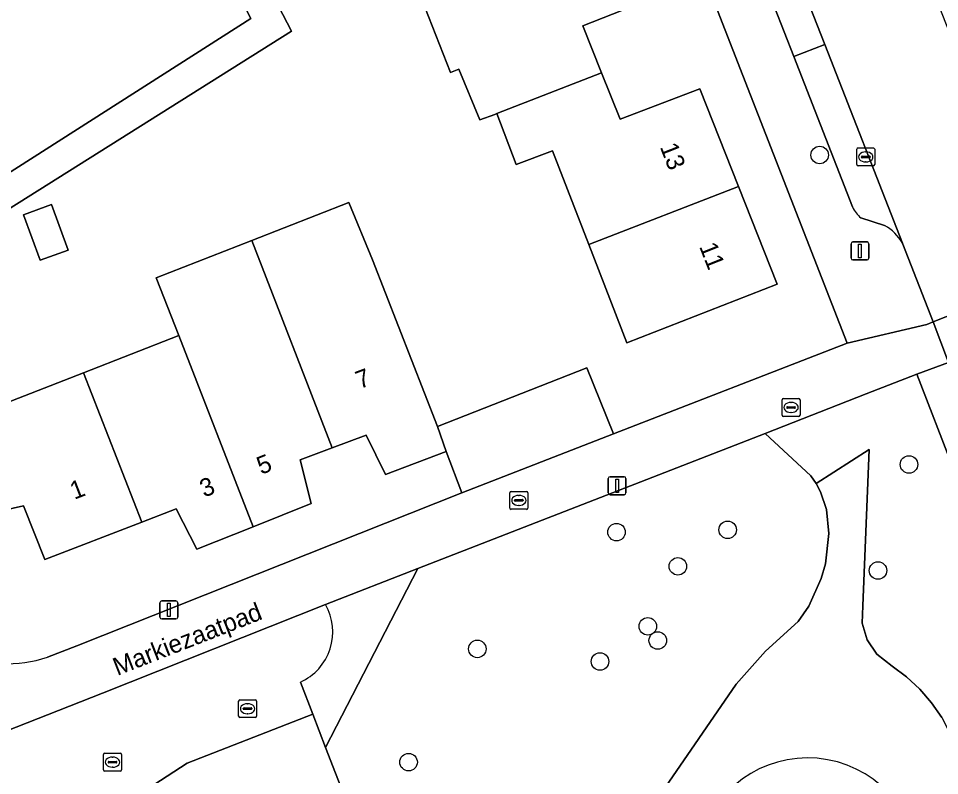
# Model space of a CAD drawing. Extents: x 159680 to 160786, y 387323 to 388340.
# Drawn here: x 159941.8 to 159993.2, y 387571.3 to 387613.5 of the extents above; entities that cross this region are included whole.
import ezdxf

# ---------------------------------------------------------------- set-up
doc = ezdxf.new("R2010")
doc.units = 0
for name, color, linetype in [('IMGEO_Boom', 7, 'Continuous'), ('IMGEO_Erf', 7, 'Continuous'), ('IMGEO_Groenvoorziening', 7, 'Continuous'), ('IMGEO_Kolk', 7, 'Continuous'), ('IMGEO_Lichtmast', 7, 'Continuous'), ('IMGEO_Muur', 7, 'Continuous'), ('IMGEO_Openbare_ruimte_label', 7, 'Continuous'), ('IMGEO_Pand', 7, 'Continuous'), ('IMGEO_Pand_nummerreeks', 7, 'Continuous'), ('IMGEO_Parkeervlak_open', 7, 'Continuous'), ('IMGEO_Rijbaan_lokaal_open', 7, 'Continuous'), ('IMGEO_Rioolput', 7, 'Continuous'), ('IMGEO_Terreindeel_open', 7, 'Continuous'), ('IMGEO_Voetpad_open', 7, 'Continuous')]:
    doc.layers.add(name, color=color, linetype=linetype)

msp = doc.modelspace()

# ---------------------------------------------------------------- linework, layer by layer
at = {"layer": 'IMGEO_Boom'}
for centre in [(159986.476, 387605.898), (159991.456, 387588.625), (159975.14, 387584.85), (159981.342, 387584.98), (159978.563, 387582.939), (159989.732, 387582.704), (159976.883, 387579.591), (159977.439, 387578.8), (159967.371, 387578.33), (159974.214, 387577.626), (159963.533, 387572.01)]:
    msp.add_circle(centre, 0.489, dxfattribs=at)
at = {"layer": 'IMGEO_Erf'}
for points in [[(159851.67, 387712.351), (159896.117, 387729.631), (159924.469, 387675.163), (159926.035, 387672.47), (159927.099, 387670.64), (159953.086, 387620.379), (159955.937, 387621.819), (159957.442, 387618.839), (159954.62, 387617.413), (159956.995, 387612.819), (159934.354, 387598.58), (159939.083, 387591.13), (159939.886, 387591.593), (159945.399, 387593.747), (159950.72, 387595.826), (159949.438, 387599.036), (159954.791, 387601.128), (159960.205, 387603.244), (159961.523, 387600.048), (159965.138, 387590.739), (159973.488, 387594.014), (159974.96, 387590.333), (159988.008, 387595.398), (159930.533, 387742.858)], [(159940.891, 387604.676), (159954.734, 387613.511), (159953.846, 387615.25), (159952.717, 387614.532), (159950.868, 387617.584), (159951.126, 387617.745), (159952.225, 387618.428), (159951.378, 387620.186), (159948.207, 387618.155), (159946.389, 387621.694), (159949.582, 387623.682), (159946.934, 387628.798), (159944.319, 387627.249), (159942.845, 387629.738), (159945.604, 387631.371), (159943.501, 387635.526), (159941.118, 387634.115)], [(159977.708, 387614.881), (159973.253, 387613.1), (159974.306, 387610.483), (159975.349, 387607.891), (159979.791, 387609.596), (159981.946, 387604.136), (159984.094, 387598.694), (159975.719, 387595.407), (159973.594, 387600.895), (159971.567, 387606.129), (159969.544, 387605.37), (159968.458, 387608.212), (159968.344, 387608.168), (159967.505, 387607.862), (159966.344, 387610.69), (159965.871, 387610.501), (159963.826, 387615.731)], [(159966.496, 387587.046), (159965.624, 387589.351), (159962.251, 387588.069), (159961.175, 387590.262), (159959.276, 387589.552), (159957.484, 387588.881), (159958.089, 387586.438), (159954.869, 387585.152), (159951.725, 387583.897), (159950.56, 387586.14), (159948.639, 387585.399), (159943.229, 387583.314), (159942.044, 387586.307), (159935.586, 387584.871), (159928.982, 387595.169), (159926.748, 387593.752), (159934.656, 387581.284)], [(159943.377, 387577.869), (159945.019, 387578.493), (159966.496, 387587.046)]]:
    msp.add_lwpolyline(points, dxfattribs=at)
msp.add_lwpolyline([(159943.605, 387603.131), (159944.536, 387600.596), (159942.98, 387600.025), (159942.049, 387602.56)], close=True, dxfattribs=at)
msp.add_arc((159941.083, 387584.853), 7.351, 209.046, 288.185, dxfattribs=at)
at = {"layer": 'IMGEO_Groenvoorziening'}
msp.add_lwpolyline([(160000.641, 387571.024), (160000, 387572.683), (159991.895, 387593.661), (159989.07, 387592.561), (159983.424, 387590.361), (159985.98, 387587.997), (159986.275, 387587.559), (159989.239, 387589.469), (159988.887, 387580.726), (159988.852, 387579.76), (159989.117, 387578.831), (159989.656, 387578.029), (159990.524, 387577.376), (159991.326, 387576.771), (159992.06, 387576.085), (159992.718, 387575.326), (159993.293, 387574.502), (159994.069, 387572.966), (159995.679, 387569.569), (160000, 387570.836)], close=True, dxfattribs=at)
for points in [[(159975.357, 387566.969), (159981.816, 387576.369), (159983.458, 387578.206), (159985.283, 387579.862), (159985.862, 387580.718), (159986.564, 387582.265), (159986.791, 387583.085), (159986.981, 387584.773), (159986.859, 387586.112), (159986.52, 387587.098), (159986.275, 387587.559), (159985.98, 387587.997), (159983.424, 387590.361), (159964.046, 387582.812), (159958.906, 387572.824), (159960.017, 387569.953)], [(159993.293, 387574.502), (159992.718, 387575.326), (159992.06, 387576.085), (159991.326, 387576.771), (159990.524, 387577.376), (159989.656, 387578.029), (159989.117, 387578.831), (159988.852, 387579.76), (159988.887, 387580.726), (159989.239, 387589.469), (159986.275, 387587.559), (159986.52, 387587.098), (159986.859, 387586.112), (159986.981, 387584.773), (159986.791, 387583.085), (159986.564, 387582.265), (159985.862, 387580.718), (159985.283, 387579.862), (159983.458, 387578.206), (159981.816, 387576.369), (159975.357, 387566.969)], [(159957.493, 387576.475), (159958.182, 387574.695), (159958.906, 387572.824), (159964.046, 387582.812), (159958.894, 387580.805)]]:
    msp.add_lwpolyline(points, dxfattribs=at)
for centre, radius, start, end in [((159956.234, 387579.274), 3.069, 294.2189, 29.9224), ((159985.804, 387566.046), 6.2, 357.6108, 161.8863)]:
    msp.add_arc(centre, radius, start, end, dxfattribs=at)
at = {"layer": 'IMGEO_Kolk'}
for p, q in [((159988.546, 387605.365), (159988.546, 387606.217)), ((159988.621, 387606.291), (159989.473, 387606.291)), ((159989.547, 387606.217), (159989.547, 387605.365)), ((159988.805, 387605.785), (159988.805, 387605.797)), ((159989.243, 387605.748), (159988.845, 387605.748)), ((159988.848, 387605.834), (159989.246, 387605.834)), ((159989.034, 387606.071), (159989.059, 387606.071)), ((159989.289, 387605.797), (159989.289, 387605.785)), ((159989.473, 387605.291), (159988.621, 387605.291)), ((159989.057, 387605.511), (159989.032, 387605.511)), ((159969.187, 387586.195), (159969.187, 387587.047)), ((159969.262, 387587.121), (159970.114, 387587.121)), ((159969.489, 387586.664), (159969.887, 387586.664)), ((159969.675, 387586.901), (159969.7, 387586.901)), ((159970.188, 387587.047), (159970.188, 387586.195)), ((159969.446, 387586.615), (159969.446, 387586.627)), ((159969.884, 387586.578), (159969.486, 387586.578)), ((159969.698, 387586.341), (159969.673, 387586.341)), ((159969.93, 387586.627), (159969.93, 387586.615)), ((159970.114, 387586.121), (159969.262, 387586.121)), ((159954.047, 387574.567), (159954.047, 387575.419)), ((159954.122, 387575.493), (159954.974, 387575.493)), ((159955.048, 387575.419), (159955.048, 387574.567)), ((159954.306, 387574.987), (159954.306, 387574.999)), ((159954.744, 387574.95), (159954.346, 387574.95)), ((159954.349, 387575.036), (159954.747, 387575.036)), ((159954.535, 387575.273), (159954.56, 387575.273)), ((159954.79, 387574.999), (159954.79, 387574.987)), ((159954.974, 387574.493), (159954.122, 387574.493)), ((159954.558, 387574.713), (159954.533, 387574.713)), ((159946.51, 387571.583), (159946.51, 387572.435)), ((159946.585, 387572.509), (159947.437, 387572.509)), ((159946.998, 387572.289), (159947.023, 387572.289)), ((159947.511, 387572.435), (159947.511, 387571.583)), ((159946.769, 387572.003), (159946.769, 387572.015)), ((159947.207, 387571.966), (159946.809, 387571.966)), ((159946.812, 387572.052), (159947.21, 387572.052)), ((159947.021, 387571.729), (159946.996, 387571.729)), ((159947.253, 387572.015), (159947.253, 387572.003)), ((159947.437, 387571.509), (159946.585, 387571.509))]:
    msp.add_line(p, q, dxfattribs=at)
for points in [[(159988.546, 387605.365), (159988.546, 387606.217)], [(159988.621, 387606.291), (159989.473, 387606.291)], [(159989.547, 387606.217), (159989.547, 387605.365)], [(159989.473, 387605.291), (159988.621, 387605.291)], [(159969.187, 387586.195), (159969.187, 387587.047)], [(159969.262, 387587.121), (159970.114, 387587.121)], [(159970.188, 387587.047), (159970.188, 387586.195)], [(159970.114, 387586.121), (159969.262, 387586.121)], [(159954.047, 387574.567), (159954.047, 387575.419)], [(159954.122, 387575.493), (159954.974, 387575.493)], [(159955.048, 387575.419), (159955.048, 387574.567)], [(159954.974, 387574.493), (159954.122, 387574.493)], [(159946.51, 387571.583), (159946.51, 387572.435)], [(159946.585, 387572.509), (159947.437, 387572.509)], [(159947.511, 387572.435), (159947.511, 387571.583)], [(159947.437, 387571.509), (159946.585, 387571.509)]]:
    msp.add_lwpolyline(points, dxfattribs=at)
for centre, radius, start, end in [((159988.623, 387606.215), 0.0765, 91.552, 178.448), ((159988.623, 387606.215), 0.0765, 91.552, 178.448), ((159989.471, 387606.215), 0.0765, 1.552, 88.448), ((159989.471, 387606.215), 0.0765, 1.552, 88.448), ((159988.845, 387605.794), 0.0403, 85.8775, 175.7526), ((159988.842, 387605.784), 0.0366, 178.938, 274.7102), ((159989.246, 387605.791), 0.043, 264.8664, 352.4533), ((159989.25, 387605.796), 0.0386, 1.7309, 96.639), ((159988.623, 387605.367), 0.0765, 181.552, 268.448), ((159988.623, 387605.367), 0.0765, 181.552, 268.448), ((159989.471, 387605.367), 0.0765, 271.552, 358.448), ((159989.471, 387605.367), 0.0765, 271.552, 358.448), ((159969.264, 387587.045), 0.0765, 91.552, 178.448), ((159969.264, 387587.045), 0.0765, 91.552, 178.448), ((159969.486, 387586.624), 0.0403, 85.8775, 175.7526), ((159969.891, 387586.626), 0.0386, 1.7309, 96.639), ((159970.112, 387587.045), 0.0765, 1.552, 88.448), ((159970.112, 387587.045), 0.0765, 1.552, 88.448), ((159969.264, 387586.197), 0.0765, 181.552, 268.448), ((159969.264, 387586.197), 0.0765, 181.552, 268.448), ((159969.483, 387586.614), 0.0366, 178.938, 274.7102), ((159969.887, 387586.621), 0.043, 264.8664, 352.4533), ((159970.112, 387586.197), 0.0765, 271.552, 358.448), ((159970.112, 387586.197), 0.0765, 271.552, 358.448), ((159954.124, 387575.417), 0.0765, 91.552, 178.448), ((159954.124, 387575.417), 0.0765, 91.552, 178.448), ((159954.972, 387575.417), 0.0765, 1.552, 88.448), ((159954.972, 387575.417), 0.0765, 1.552, 88.448), ((159954.346, 387574.996), 0.0403, 85.8775, 175.7526), ((159954.343, 387574.986), 0.0366, 178.938, 274.7102), ((159954.747, 387574.993), 0.043, 264.8664, 352.4533), ((159954.751, 387574.998), 0.0386, 1.7309, 96.639), ((159954.124, 387574.569), 0.0765, 181.552, 268.448), ((159954.124, 387574.569), 0.0765, 181.552, 268.448), ((159954.972, 387574.569), 0.0765, 271.552, 358.448), ((159954.972, 387574.569), 0.0765, 271.552, 358.448), ((159946.587, 387572.433), 0.0765, 91.552, 178.448), ((159946.587, 387572.433), 0.0765, 91.552, 178.448), ((159947.435, 387572.433), 0.0765, 1.552, 88.448), ((159947.435, 387572.433), 0.0765, 1.552, 88.448), ((159946.809, 387572.012), 0.0403, 85.8775, 175.7526), ((159946.806, 387572.002), 0.0366, 178.938, 274.7102), ((159947.21, 387572.009), 0.043, 264.8664, 352.4533), ((159947.214, 387572.014), 0.0386, 1.7309, 96.639), ((159946.587, 387571.585), 0.0765, 181.552, 268.448), ((159946.587, 387571.585), 0.0765, 181.552, 268.448), ((159947.435, 387571.585), 0.0765, 271.552, 358.448), ((159947.435, 387571.585), 0.0765, 271.552, 358.448)]:
    msp.add_arc(centre, radius, start, end, dxfattribs=at)
for centre, major_axis, ratio, start_param, end_param in [((159989.033, 387605.791), (-0.387, 0.002), 0.722429, 4.712389, 7.853982), ((159989.058, 387605.791), (-0.39, 0.002), 0.717154, 1.570796, 4.712389), ((159969.674, 387586.621), (-0.387, 0.002), 0.722429, 4.712389, 7.853982), ((159969.699, 387586.621), (-0.39, 0.002), 0.717154, 1.570796, 4.712389), ((159954.534, 387574.993), (-0.387, 0.002), 0.722429, 4.712389, 7.853982), ((159954.559, 387574.993), (-0.39, 0.002), 0.717154, 1.570796, 4.712389), ((159946.997, 387572.009), (-0.387, 0.002), 0.722429, 4.712389, 7.853982), ((159947.022, 387572.009), (-0.39, 0.002), 0.717154, 1.570796, 4.712389)]:
    msp.add_ellipse(centre, major_axis=major_axis, ratio=ratio, start_param=start_param, end_param=end_param, dxfattribs=at)
at = {"layer": 'IMGEO_Lichtmast'}
for p, q in [((159988.326, 387601.043), (159989.116, 387601.043)), ((159989.116, 387601.043), (159988.326, 387601.043)), ((159988.226, 387600.143), (159988.226, 387600.943)), ((159988.226, 387600.943), (159988.226, 387600.143)), ((159989.216, 387600.943), (159989.216, 387600.143)), ((159989.216, 387600.143), (159989.216, 387600.943)), ((159989.116, 387600.043), (159988.326, 387600.043)), ((159988.326, 387600.043), (159989.116, 387600.043)), ((159974.676, 387587.037), (159974.676, 387587.837)), ((159974.676, 387587.837), (159974.676, 387587.037)), ((159974.776, 387587.937), (159975.566, 387587.937)), ((159975.566, 387587.937), (159974.776, 387587.937)), ((159975.666, 387587.837), (159975.666, 387587.037)), ((159975.666, 387587.037), (159975.666, 387587.837)), ((159975.566, 387586.937), (159974.776, 387586.937)), ((159974.776, 387586.937), (159975.566, 387586.937)), ((159949.758, 387581.006), (159950.548, 387581.006)), ((159950.548, 387581.006), (159949.758, 387581.006)), ((159949.658, 387580.106), (159949.658, 387580.906)), ((159949.658, 387580.906), (159949.658, 387580.106)), ((159950.648, 387580.906), (159950.648, 387580.106)), ((159950.648, 387580.106), (159950.648, 387580.906)), ((159950.548, 387580.006), (159949.758, 387580.006)), ((159949.758, 387580.006), (159950.548, 387580.006))]:
    msp.add_line(p, q, dxfattribs=at)
for points in [[(159988.646, 387600.918), (159988.796, 387600.918), (159988.796, 387600.168), (159988.646, 387600.168), (159988.646, 387600.918)], [(159975.096, 387587.812), (159975.246, 387587.812), (159975.246, 387587.062), (159975.096, 387587.062), (159975.096, 387587.812)], [(159950.078, 387580.881), (159950.228, 387580.881), (159950.228, 387580.131), (159950.078, 387580.131), (159950.078, 387580.881)]]:
    msp.add_lwpolyline(points, dxfattribs=at)
for centre, start, end in [((159988.326, 387600.943), 90, 180), ((159988.326, 387600.943), 90, 180), ((159989.116, 387600.943), 0, 90), ((159989.116, 387600.943), 360, 90), ((159988.326, 387600.143), 180, 270), ((159988.326, 387600.143), 180, 270), ((159989.116, 387600.143), 270, 0), ((159989.116, 387600.143), 270, 0), ((159974.776, 387587.837), 90, 180), ((159974.776, 387587.837), 90, 180), ((159975.566, 387587.837), 0, 90), ((159975.566, 387587.837), 360, 90), ((159974.776, 387587.037), 180, 270), ((159974.776, 387587.037), 180, 270), ((159975.566, 387587.037), 270, 0), ((159975.566, 387587.037), 270, 0), ((159949.758, 387580.906), 90, 180), ((159949.758, 387580.906), 90, 180), ((159950.548, 387580.906), 0, 90), ((159950.548, 387580.906), 360, 90), ((159949.758, 387580.106), 180, 270), ((159949.758, 387580.106), 180, 270), ((159950.548, 387580.106), 270, 0), ((159950.548, 387580.106), 270, 0)]:
    msp.add_arc(centre, 0.1, start, end, dxfattribs=at)
at = {"layer": 'IMGEO_Muur'}
msp.add_lwpolyline([(159974.96, 387590.333), (159988.008, 387595.398)], dxfattribs=at)
at = {"layer": 'IMGEO_Pand'}
for points in [[(159977.708, 387614.881), (159975.599, 387620.341), (159967.273, 387617.081), (159963.826, 387615.731), (159965.871, 387610.501), (159966.344, 387610.69), (159967.505, 387607.862), (159968.344, 387608.168), (159968.458, 387608.212), (159974.306, 387610.483), (159973.253, 387613.1)], [(159979.791, 387609.596), (159975.349, 387607.891), (159974.306, 387610.483), (159968.458, 387608.212), (159969.544, 387605.37), (159971.567, 387606.129), (159973.594, 387600.895), (159981.946, 387604.136)], [(159973.594, 387600.895), (159975.719, 387595.407), (159984.094, 387598.694), (159981.946, 387604.136)], [(159942.049, 387602.56), (159942.98, 387600.025), (159944.536, 387600.596), (159943.605, 387603.131)], [(159954.791, 387601.128), (159959.276, 387589.552), (159961.175, 387590.262), (159962.251, 387588.069), (159965.624, 387589.351), (159965.138, 387590.739), (159961.523, 387600.048), (159960.205, 387603.244)], [(159949.438, 387599.036), (159950.72, 387595.826), (159954.869, 387585.152), (159958.089, 387586.438), (159957.484, 387588.881), (159959.276, 387589.552), (159954.791, 387601.128)], [(159945.399, 387593.747), (159939.886, 387591.593), (159939.083, 387591.13), (159934.354, 387598.58), (159934.337, 387598.607), (159933.19, 387597.871), (159928.982, 387595.169), (159935.586, 387584.871), (159942.044, 387586.307), (159943.229, 387583.314), (159948.639, 387585.399)], [(159948.639, 387585.399), (159950.56, 387586.14), (159951.725, 387583.897), (159954.869, 387585.152), (159950.72, 387595.826), (159945.399, 387593.747)], [(159966.496, 387587.046), (159974.96, 387590.333), (159973.488, 387594.014), (159965.138, 387590.739), (159965.624, 387589.351)]]:
    msp.add_lwpolyline(points, close=True, dxfattribs=at)
at = {"layer": 'IMGEO_Parkeervlak_open'}
for points in [[(159986.764, 387612.059), (159985.035, 387611.394), (159988.307, 387603)], [(159991.093, 387600.971), (159986.764, 387612.059)], [(159988.776, 387602.39), (159990.098, 387601.965)]]:
    msp.add_lwpolyline(points, dxfattribs=at)
msp.add_lwpolyline([(159960.017, 387569.953), (159958.906, 387572.824), (159958.182, 387574.695), (159951.185, 387571.957), (159943.683, 387567.084), (159945.687, 387563.927), (159945.901, 387563.59), (159946.574, 387564.018), (159947.64, 387564.694), (159948.125, 387563.99), (159953.577, 387567.459)], close=True, dxfattribs=at)
for centre, radius, start, end in [((159989.883, 387603.726), 1.735, 204.742, 230.3679), ((159988.921, 387599.792), 2.471, 28.4941, 61.5635)]:
    msp.add_arc(centre, radius, start, end, dxfattribs=at)
at = {"layer": 'IMGEO_Rijbaan_lokaal_open'}
for points in [[(159987.067, 387629.663), (159980.525, 387646.948), (159978.546, 387651.907), (159972.147, 387649.493), (159972.192, 387649.377), (159973.96, 387644.85), (159978.353, 387633.599), (159980.42, 387628.304), (159984.609, 387617.576), (159986.764, 387612.059), (159991.093, 387600.971), (159991.114, 387600.918), (159992.8, 387596.587), (159999.072, 387599.055), (159995.615, 387607.919), (159987.361, 387628.927)], [(159984.609, 387617.576), (159982.883, 387616.915), (159985.035, 387611.394), (159986.764, 387612.059)], [(159992.8, 387596.587), (159993.669, 387594.324), (159994.039, 387593.358), (160000.343, 387595.839), (159999.072, 387599.055)]]:
    msp.add_lwpolyline(points, close=True, dxfattribs=at)
for points in [[(159958.894, 387580.805), (159946.457, 387575.861), (159939.772, 387573.244), (159943.683, 387567.084), (159951.185, 387571.957), (159958.182, 387574.695)], [(159958.182, 387574.695), (159957.493, 387576.475)]]:
    msp.add_lwpolyline(points, dxfattribs=at)
msp.add_arc((159956.234, 387579.274), 3.069, 294.2189, 29.9224, dxfattribs=at)
at = {"layer": 'IMGEO_Rioolput'}
for p, q in [((159984.452, 387592.308), (159985.304, 387592.308)), ((159984.377, 387591.382), (159984.377, 387592.234)), ((159984.636, 387591.802), (159984.636, 387591.814)), ((159984.679, 387591.851), (159985.077, 387591.851)), ((159984.865, 387592.088), (159984.89, 387592.088)), ((159985.12, 387591.814), (159985.12, 387591.802)), ((159985.378, 387592.234), (159985.378, 387591.382)), ((159985.304, 387591.308), (159984.452, 387591.308)), ((159985.074, 387591.765), (159984.676, 387591.765)), ((159984.888, 387591.528), (159984.863, 387591.528))]:
    msp.add_line(p, q, dxfattribs=at)
for points in [[(159984.452, 387592.308), (159985.304, 387592.308)], [(159984.377, 387591.382), (159984.377, 387592.234)], [(159985.378, 387592.234), (159985.378, 387591.382)], [(159985.304, 387591.308), (159984.452, 387591.308)]]:
    msp.add_lwpolyline(points, dxfattribs=at)
for centre, radius, start, end in [((159984.454, 387592.232), 0.0765, 91.552, 178.448), ((159984.454, 387592.232), 0.0765, 91.552, 178.448), ((159985.302, 387592.232), 0.0765, 1.552, 88.448), ((159985.302, 387592.232), 0.0765, 1.552, 88.448), ((159984.676, 387591.811), 0.0403, 85.8775, 175.7526), ((159984.673, 387591.801), 0.0366, 178.938, 274.7102), ((159985.077, 387591.808), 0.043, 264.8664, 352.4533), ((159985.081, 387591.813), 0.0386, 1.7309, 96.639), ((159984.454, 387591.384), 0.0765, 181.552, 268.448), ((159984.454, 387591.384), 0.0765, 181.552, 268.448), ((159985.302, 387591.384), 0.0765, 271.552, 358.448), ((159985.302, 387591.384), 0.0765, 271.552, 358.448)]:
    msp.add_arc(centre, radius, start, end, dxfattribs=at)
for centre, major_axis, ratio, start_param, end_param in [((159984.864, 387591.808), (-0.387, 0.002), 0.722429, 4.712389, 7.853982), ((159984.889, 387591.808), (-0.39, 0.002), 0.717154, 1.570796, 4.712389)]:
    msp.add_ellipse(centre, major_axis=major_axis, ratio=ratio, start_param=start_param, end_param=end_param, dxfattribs=at)
at = {"layer": 'IMGEO_Terreindeel_open'}
msp.add_arc((159985.804, 387566.046), 6.2, 357.6108, 161.8863, dxfattribs=at)
at = {"layer": 'IMGEO_Voetpad_open'}
for points in [[(159922.8, 387775.948), (159921.528, 387779.204), (159919.835, 387783.57), (159914.429, 387797.56), (159912.569, 387796.796), (159918.022, 387783.189), (159930.92, 387750), (159933.271, 387743.95), (159930.533, 387742.858), (159988.008, 387595.398), (159992.448, 387596.444), (159992.8, 387596.587), (159991.114, 387600.918), (159991.093, 387600.971)], [(159988.307, 387603), (159985.035, 387611.394), (159982.883, 387616.915), (159978.696, 387627.653), (159976.636, 387632.938), (159972.266, 387644.148), (159970.477, 387648.738), (159966.129, 387659.893), (159966.104, 387659.956), (159963.919, 387665.562), (159959.547, 387676.776), (159957.73, 387681.436), (159953.374, 387692.61), (159951.541, 387697.313), (159947.28, 387708.243), (159944.786, 387714.662), (159940.978, 387724.461), (159938.468, 387730.905), (159935.282, 387739.085)], [(159934.354, 387598.58), (159956.995, 387612.819), (159954.62, 387617.413), (159954.512, 387617.359), (159953.007, 387620.339), (159953.086, 387620.379), (159927.099, 387670.64)], [(159941.471, 387638.954), (159943.501, 387635.526), (159945.604, 387631.371), (159947.078, 387628.883), (159946.934, 387628.798), (159949.582, 387623.682), (159951.378, 387620.186), (159952.225, 387618.428), (159952.343, 387618.501), (159953.951, 387615.317), (159953.846, 387615.25), (159954.734, 387613.511), (159940.891, 387604.676)], [(159990.098, 387601.965), (159988.776, 387602.39)], [(159983.424, 387590.361), (159989.07, 387592.561), (159991.895, 387593.661), (159993.669, 387594.324), (159992.8, 387596.587), (159992.448, 387596.444), (159988.008, 387595.398), (159974.96, 387590.333), (159966.496, 387587.046), (159945.019, 387578.493), (159943.377, 387577.869)], [(160014.836, 387540.165), (160013.589, 387543.411), (160011.086, 387549.84), (160003.933, 387567.986), (159996.839, 387586.222), (159994.039, 387593.358), (159993.669, 387594.324), (159991.895, 387593.661), (160000, 387572.683), (160000.641, 387571.024), (160001.69, 387568.209), (160003.634, 387562.989), (160009.216, 387548.634), (160011.162, 387543.629), (160011.828, 387541.916), (160012.723, 387539.639), (160025.253, 387507.75), (160028.282, 387500), (160044.382, 387458.812), (160067.343, 387400.014), (160067.983, 387398.729), (160070.819, 387394.075)], [(159934.656, 387581.284), (159934.994, 387580.626), (159939.772, 387573.244), (159946.457, 387575.861), (159958.894, 387580.805), (159964.046, 387582.812), (159983.424, 387590.361)]]:
    msp.add_lwpolyline(points, dxfattribs=at)
for centre, radius, start, end in [((159989.883, 387603.726), 1.735, 204.742, 230.3679), ((159988.921, 387599.792), 2.471, 28.4941, 61.5635), ((159941.083, 387584.853), 7.351, 209.046, 288.185)]:
    msp.add_arc(centre, radius, start, end, dxfattribs=at)

# ---------------------------------------------------------------- texts
at = {"layer": 'IMGEO_Openbare_ruimte_label'}
msp.add_text('Markiezaatpad', height=1, rotation=21.3544, dxfattribs=at).set_placement((159947.277, 387576.82))
at = {"layer": 'IMGEO_Pand_nummerreeks'}
for s, rotation, p in [('13', 291.5373, (159977.546, 387606.351)), ('11', 291.5391, (159979.74, 387600.794)), ('7', 20.6523, (159960.808, 387592.822)), ('5', 21.7657, (159955.308, 387588.041)), ('1', 21.0791, (159944.878, 387586.651)), ('3', 21.7657, (159952.126, 387586.771))]:
    msp.add_text(s, height=1, rotation=rotation, dxfattribs=at).set_placement(p)

doc.saveas('drawing.dxf')
